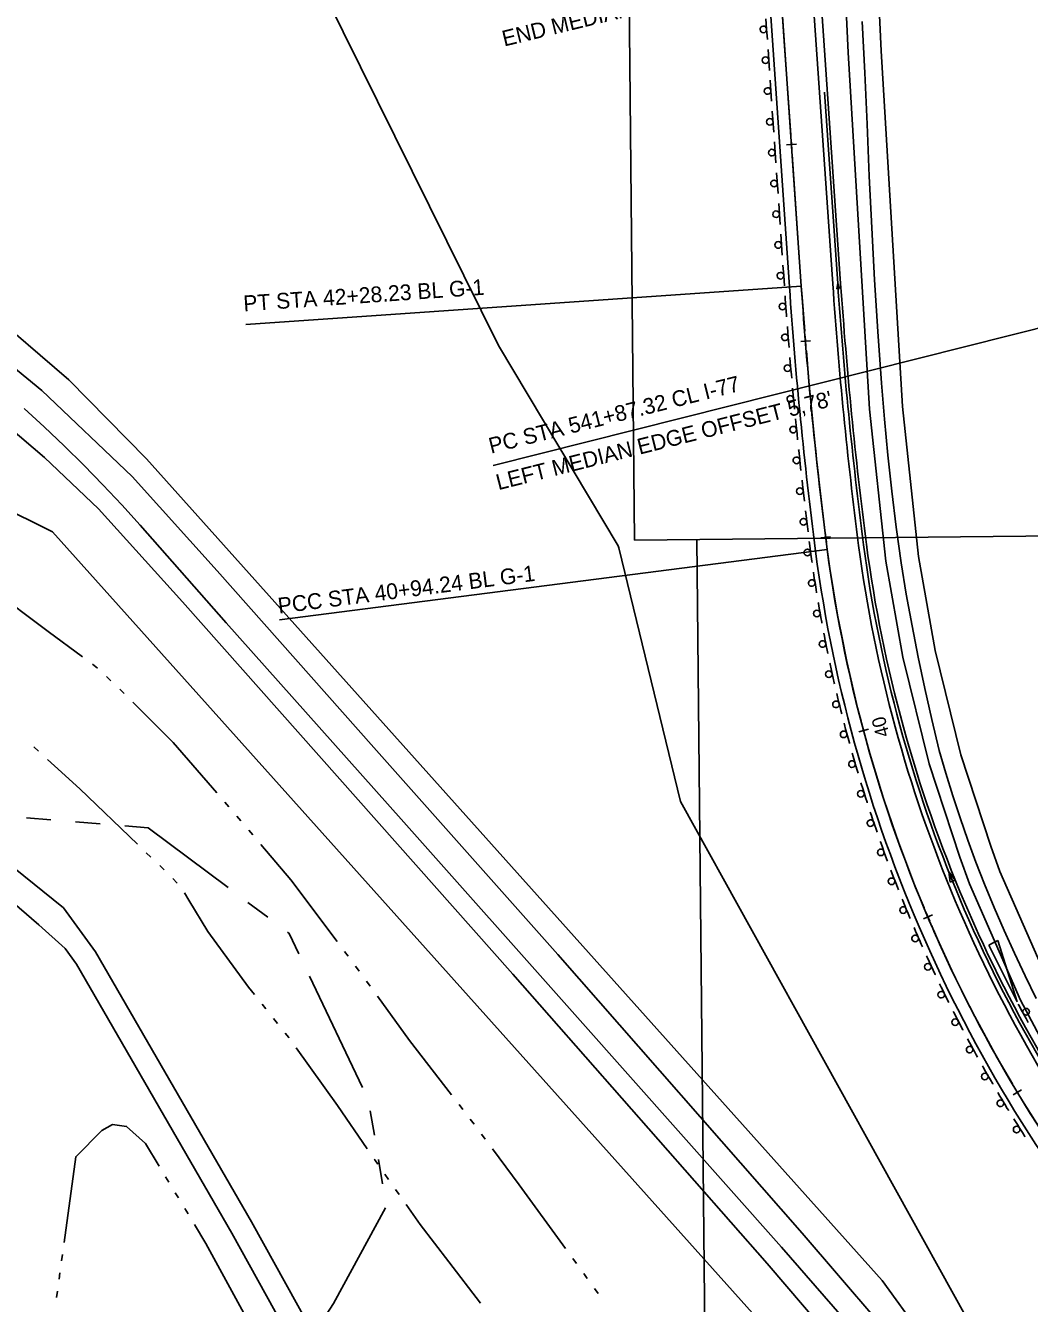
# Model space of a CAD drawing. Extents: x -25029 to 2274964, y -81170 to 687028.
# Drawn here: x -5693 to -5184, y -63899 to -63252 of the extents above; entities that cross this region are included whole.
import ezdxf

# ---------------------------------------------------------------- set-up
doc = ezdxf.new("R2010")
doc.units = 0
for name, color, linetype in [('81911BEA - RW_X_Fee_RW', 7, 'Continuous'), ('Default', 7, 'Continuous'), ('DIVISIONS', 7, 'Continuous'), ('GE_X_CL_2000', 7, 'Continuous'), ('INTERSTATE', 7, 'Continuous'), ('ROAD', 7, 'Continuous'), ('WATER', 7, 'Continuous')]:
    doc.layers.add(name, color=color, linetype=linetype)

msp = doc.modelspace()

# ---------------------------------------------------------------- linework, layer by layer
at = {"layer": '81911BEA - RW_X_Fee_RW'}
for p, q in [((-5542.88, -63232.62), (-5453.04, -63414.15)), ((-5952.12, -63372.67), (-5678.84, -63508.47)), ((-5631.35, -63471.56), (-5258.84, -63887.38)), ((-5678.84, -63508.47), (-5305.18, -63925.58)), ((-5392.25, -63516.57), (-5361.03, -63644.94)), ((-5361.03, -63644.94), (-5215.81, -63906.78)), ((-5258.84, -63887.38), (-5128.54, -64067.14))]:
    msp.add_line(p, q, dxfattribs=at)
for points in [[(-5631.35, -63471.56), (-5670.62, -63431.55), (-5713.19, -63395.07), (-5758.75, -63362.4), (-5806.95, -63333.78), (-5857.44, -63309.41), (-5909.84, -63289.48), (-5963.76, -63274.15), (-6018.81, -63263.52), (-6074.56, -63257.67), (-6130.61, -63256.64), (-6186.55, -63260.45), (-6229.77, -63267.18)], [(-5453.04, -63414.15), (-5392.51, -63515.51), (-5392.25, -63516.57)]]:
    msp.add_lwpolyline(points, dxfattribs=at)
at = {"layer": 'Default'}
for p, q in [((-5391.07, -62814.87), (-5384.23, -63512.68)), ((-5328.22, -63060.9), (-5305.82, -63384.53)), ((-5299.84, -63384.12), (-5322.23, -63060.48)), ((-5299.84, -63384.12), (-5322.23, -63060.48)), ((-5306.27, -63059.38), (-5283.88, -63383.01)), ((-5279.89, -63382.74), (-5302.28, -63059.1)), ((-5288.08, -63286), (-5281.38, -63382.84)), ((-5307.29, -63312.59), (-5302.31, -63312.25)), ((-5304.78, -63312.38), (-5304.78, -63312.38)), ((-5299.84, -63384.12), (-5580.93, -63403.57)), ((-5299.84, -63384.12), (-5299.84, -63384.12)), ((-5280.43, -63385.39), (-5281.84, -63385.48)), ((-5134.88, -63394.16), (-5455.83, -63474.98)), ((-5300.13, -63412.16), (-5295.15, -63411.76)), ((-5297.62, -63411.98), (-5297.62, -63411.98)), ((-5384.23, -63512.68), (-4449.98, -63503.51)), ((-5352.63, -63512.37), (-5341.52, -64643.99)), ((-5289.9, -63511.52), (-5284.95, -63510.94)), ((-5287.45, -63511.19), (-5287.45, -63511.19)), ((-5286.69, -63517.44), (-5563.98, -63553)), ((-5286.69, -63517.44), (-5286.69, -63517.44)), ((-5270.67, -63609.73), (-5265.85, -63608.43)), ((-5268.31, -63609.04), (-5268.31, -63609.04)), ((-5221.88, -63684.83), (-5224.52, -63685.85)), ((-5238.03, -63704.3), (-5233.43, -63702.38)), ((-5235.71, -63703.19), (-5235.71, -63703.19)), ((-5202.68, -63716.49), (-5200.39, -63715.35)), ((-5200.39, -63715.35), (-5190.55, -63746.47)), ((-5204.96, -63717.63), (-5202.68, -63716.49)), ((-5190.55, -63746.47), (-5204.96, -63717.63)), ((-5225.25, -63727.01), (-5225.25, -63727.01)), ((-5192.6, -63793.44), (-5188.29, -63790.91)), ((-5190.44, -63792), (-5190.44, -63792))]:
    msp.add_line(p, q, dxfattribs=at)
for points in [[(-5308.24, -63262.64), (-5311.34, -63217.84)], [(-5317.36, -63254.05), (-5317.73, -63248.74)], [(-5316.99, -63259.34), (-5317.36, -63254.05)], [(-5305.14, -63307.44), (-5308.24, -63262.64)], [(-5315.91, -63274.93), (-5316.65, -63264.33)], [(-5315.2, -63285.22), (-5315.57, -63279.92)], [(-5314.84, -63290.52), (-5315.2, -63285.22)], [(-5313.76, -63306.11), (-5314.49, -63295.51)], [(-5313.04, -63316.4), (-5313.41, -63311.09)], [(-5304.63, -63314.91), (-5304.97, -63309.93)], [(-5312.68, -63321.69), (-5313.04, -63316.4)], [(-5301.35, -63362.2), (-5304.45, -63317.4)], [(-5311.6, -63337.28), (-5312.33, -63326.68)], [(-5310.89, -63347.57), (-5311.25, -63342.27)], [(-5310.52, -63352.87), (-5310.89, -63347.57)], [(-5309.44, -63368.46), (-5310.18, -63357.86)], [(-5298.04, -63406.99), (-5299.45, -63389.64), (-5299.84, -63384.12), (-5299.84, -63384.12), (-5301.35, -63362.2)], [(-5308.73, -63378.75), (-5309.1, -63373.44)], [(-5308.36, -63384.04), (-5308.73, -63378.75)], [(-5281.84, -63385.48), (-5281.38, -63382.84), (-5280.43, -63385.39)], [(-5307.24, -63399.63), (-5307.28, -63399.04), (-5307.6, -63394.76), (-5307.91, -63390.48), (-5308.01, -63389.03)], [(-5306.43, -63409.91), (-5306.62, -63407.59), (-5306.85, -63404.61)], [(-5306, -63415.2), (-5306.28, -63411.87), (-5306.43, -63409.91)], [(-5297.44, -63414.45), (-5297.84, -63409.48)], [(-5293.06, -63461.65), (-5295.99, -63432.32), (-5297.24, -63416.94)], [(-5304.66, -63430.77), (-5304.83, -63428.97), (-5305.2, -63424.69), (-5305.57, -63420.42), (-5305.59, -63420.19)], [(-5303.72, -63441.05), (-5304.05, -63437.51), (-5304.21, -63435.75)], [(-5303.22, -63446.33), (-5303.25, -63446.05), (-5303.65, -63441.78), (-5303.72, -63441.05)], [(-5301.67, -63461.88), (-5301.98, -63458.86), (-5302.41, -63454.59), (-5302.73, -63451.31)], [(-5288.01, -63506.27), (-5291.74, -63474.92), (-5293.06, -63461.65)], [(-5300.59, -63472.14), (-5300.64, -63471.66), (-5301.09, -63467.39), (-5301.15, -63466.85)], [(-5300.01, -63477.41), (-5300.18, -63475.93), (-5300.59, -63472.14)], [(-5298.25, -63492.94), (-5298.74, -63488.71), (-5299.23, -63484.45), (-5299.46, -63482.38)], [(-5297.03, -63503.18), (-5297.24, -63501.5), (-5297.67, -63497.91)], [(-5296.39, -63508.45), (-5296.72, -63505.75), (-5297.03, -63503.18)], [(-5287.13, -63513.71), (-5287.72, -63508.75)], [(-5294.38, -63523.95), (-5294.46, -63523.39), (-5294.78, -63521), (-5295.11, -63518.62), (-5295.11, -63518.56), (-5295.12, -63518.52), (-5295.66, -63514.27), (-5295.77, -63513.41)], [(-5279.53, -63560.49), (-5281.47, -63550.73), (-5285.34, -63527.11), (-5286.69, -63517.44), (-5286.84, -63516.18)], [(-5292.87, -63534.15), (-5293.06, -63532.92), (-5293.42, -63530.53), (-5293.66, -63528.9)], [(-5292.04, -63539.4), (-5292.31, -63537.67), (-5292.69, -63535.29), (-5292.87, -63534.15)], [(-5289.36, -63554.79), (-5289.46, -63554.28), (-5289.89, -63551.91), (-5290.31, -63549.54), (-5290.73, -63547.17), (-5291.14, -63544.8), (-5291.22, -63544.33)], [(-5287.42, -63564.92), (-5287.65, -63563.74), (-5288.12, -63561.38), (-5288.44, -63559.7)], [(-5269.55, -63604.26), (-5271.37, -63597.51), (-5276.81, -63574.2), (-5279.53, -63560.49)], [(-5286.36, -63570.12), (-5286.7, -63568.46), (-5287.18, -63566.1), (-5287.42, -63564.92)], [(-5283.03, -63585.39), (-5283.13, -63584.93), (-5283.66, -63582.58), (-5284.19, -63580.23), (-5284.71, -63577.88), (-5285.22, -63575.53), (-5285.33, -63575.02)], [(-5280.64, -63595.43), (-5280.92, -63594.3), (-5281.48, -63591.96), (-5281.89, -63590.26)], [(-5279.36, -63600.58), (-5279.77, -63598.98), (-5280.35, -63596.64), (-5280.64, -63595.43)], [(-5275.37, -63615.68), (-5275.49, -63615.28), (-5276.12, -63612.95), (-5276.75, -63610.63), (-5277.37, -63608.3), (-5277.98, -63605.97), (-5278.12, -63605.42)], [(-5267.61, -63611.49), (-5268.91, -63606.67)], [(-5253.64, -63656.78), (-5258.17, -63643.51), (-5265.16, -63620.62), (-5266.96, -63613.9)], [(-5272.56, -63625.61), (-5272.87, -63624.54), (-5273.54, -63622.23), (-5274.03, -63620.5)], [(-5271.06, -63630.7), (-5271.52, -63629.17), (-5272.2, -63626.86), (-5272.56, -63625.61)], [(-5266.42, -63645.62), (-5266.54, -63645.27), (-5267.27, -63642.97), (-5268, -63640.68), (-5268.72, -63638.38), (-5269.43, -63636.08), (-5269.61, -63635.49)], [(-5263.18, -63655.42), (-5263.53, -63654.41), (-5264.29, -63652.13), (-5264.87, -63650.38)], [(-5261.46, -63660.44), (-5261.97, -63658.97), (-5262.75, -63656.69), (-5263.18, -63655.42)], [(-5237.66, -63698.74), (-5241.93, -63688.53), (-5250.43, -63666.16), (-5253.64, -63656.78)], [(-5256.19, -63675.15), (-5256.3, -63674.84), (-5257.14, -63672.58), (-5257.96, -63670.32), (-5258.78, -63668.05), (-5259.59, -63665.79), (-5259.81, -63665.16)], [(-5252.53, -63684.79), (-5252.9, -63683.85), (-5253.76, -63681.6), (-5254.43, -63679.83)], [(-5224.52, -63685.85), (-5225.2, -63680.53), (-5221.88, -63684.83)], [(-5250.6, -63689.74), (-5251.15, -63688.33), (-5252.03, -63686.09), (-5252.53, -63684.79)], [(-5244.69, -63704.2), (-5244.8, -63703.94), (-5245.73, -63701.72), (-5246.65, -63699.5), (-5247.57, -63697.27), (-5248.47, -63695.04), (-5248.74, -63694.38)], [(-5234.77, -63705.64), (-5236.7, -63701.04)], [(-5240.62, -63713.68), (-5241.01, -63712.8), (-5241.97, -63710.59), (-5242.74, -63708.8)], [(-5214.64, -63748.55), (-5222.72, -63732.37), (-5232.69, -63710.61), (-5233.81, -63707.94)], [(-5238.48, -63718.54), (-5239.07, -63717.2), (-5240.04, -63715), (-5240.62, -63713.68)], [(-5231.95, -63732.74), (-5232.05, -63732.53), (-5233.08, -63730.35), (-5234.09, -63728.17), (-5235.1, -63725.98), (-5236.11, -63723.79), (-5236.42, -63723.1)], [(-5227.48, -63742.03), (-5227.88, -63741.21), (-5228.94, -63739.04), (-5229.8, -63737.25)], [(-5225.12, -63746.79), (-5225.75, -63745.53), (-5226.82, -63743.37), (-5227.48, -63742.03)], [(-5187.5, -63752.21), (-5188.28, -63750.75), (-5189.39, -63748.67), (-5189.99, -63747.52)], [(-5218, -63760.69), (-5218.08, -63760.53), (-5219.2, -63758.4), (-5220.31, -63756.26), (-5221.41, -63754.12), (-5222.51, -63751.98), (-5222.88, -63751.26)], [(-5192.97, -63787.87), (-5200.62, -63774.82), (-5212.02, -63753.78), (-5214.64, -63748.55)], [(-5184.96, -63756.88), (-5186.04, -63754.9), (-5187.16, -63752.82), (-5187.5, -63752.21)], [(-5213.12, -63769.79), (-5213.54, -63769.02), (-5214.69, -63766.9), (-5215.65, -63765.11)], [(-5210.57, -63774.44), (-5211.23, -63773.25), (-5212.39, -63771.14), (-5213.12, -63769.79)], [(-5202.85, -63788.02), (-5202.91, -63787.9), (-5204.12, -63785.82), (-5205.32, -63783.74), (-5206.52, -63781.65), (-5207.71, -63779.55), (-5208.13, -63778.8)], [(-5197.59, -63796.9), (-5198.01, -63796.19), (-5199.25, -63794.13), (-5200.31, -63792.33)], [(-5189.18, -63794.33), (-5191.71, -63790.02)], [(-5194.83, -63801.44), (-5195.52, -63800.31), (-5196.77, -63798.25), (-5197.59, -63796.9)], [(-5163.28, -63834.02), (-5175.73, -63815.7), (-5187.89, -63796.46)], [(-5186.53, -63814.67), (-5186.58, -63814.6), (-5187.88, -63812.57), (-5189.17, -63810.54), (-5190.45, -63808.5), (-5191.73, -63806.46), (-5192.21, -63805.69)]]:
    msp.add_lwpolyline(points, dxfattribs=at)
for centre in [(-5317.95, -63269.75), (-5315.79, -63300.92), (-5313.63, -63332.1), (-5311.47, -63363.27), (-5309.29, -63394.45), (-5306.79, -63425.63), (-5303.87, -63456.76), (-5300.52, -63487.85), (-5296.75, -63518.91), (-5291.95, -63549.86), (-5285.83, -63580.57), (-5278.38, -63610.99), (-5269.63, -63641.06), (-5259.59, -63670.73), (-5248.28, -63699.93), (-5235.72, -63728.63), (-5221.94, -63756.75), (-5206.95, -63784.25), (-5190.8, -63811.08)]:
    msp.add_circle(centre, 1.67, dxfattribs=at)
for centre, radius, start, end in [((-5319.02, -63254.16), 1.67, 3.95844, 183.95844), ((-5319.02, -63254.16), 1.67, 183.95844, 3.95844), ((-5316.87, -63285.33), 1.67, 3.95844, 183.95844), ((-5316.87, -63285.33), 1.67, 183.95844, 3.95844), ((-5314.71, -63316.51), 1.67, 3.95844, 183.95844), ((-5314.71, -63316.51), 1.67, 183.95844, 3.95844), ((-5312.55, -63347.69), 1.67, 3.95844, 183.95844), ((-5312.55, -63347.69), 1.67, 183.95844, 3.95844), ((-5310.39, -63378.86), 1.67, 3.95844, 183.95844), ((-5310.39, -63378.86), 1.67, 183.95844, 3.95844), ((-3013.48, -63225.91), 2297.83, 183.95844, 187.30819), ((-3013.48, -63225.91), 2291.83, 183.95844, 187.30819), ((-3013.48, -63225.91), 2291.83, 183.95844, 187.30819), ((-3013.48, -63225.91), 2275.83, 183.95844, 187.30819), ((-3013.48, -63225.91), 2273.33, 183.95844, 187.30819), ((-3013.48, -63225.91), 2271.83, 183.95844, 187.30819), ((-5308.1, -63410.04), 1.67, 4.58353, 184.58353), ((-5308.1, -63410.04), 1.67, 184.58353, 4.58353), ((-5305.38, -63441.2), 1.67, 5.33147, 185.33147), ((-5305.38, -63441.2), 1.67, 185.43832, 5.43832), ((-5302.25, -63472.31), 1.67, 6.07942, 186.07942), ((-5302.25, -63472.32), 1.67, 186.18627, 6.18627), ((-5298.69, -63503.38), 1.67, 6.93422, 186.93422), ((-5298.69, -63503.38), 1.67, 186.93422, 6.93422), ((-4576.9, -63423.16), 697.52, 187.56619, 218.18036), ((-4576.9, -63423.16), 696.02, 187.56619, 218.59227), ((-4576.9, -63423.16), 722.02, 187.56619, 221.07904), ((-4576.9, -63423.16), 716.02, 187.56619, 220.90557), ((-4576.9, -63423.16), 716.02, 187.56619, 220.90557), ((-4576.9, -63423.16), 700.02, 187.56619, 218.18036), ((-5294.52, -63534.41), 1.67, 8.80806, 188.80806), ((-5294.52, -63534.41), 1.67, 188.80806, 8.80806), ((-5289.05, -63565.25), 1.67, 11.28312, 191.28312), ((-5289.05, -63565.25), 1.67, 191.28312, 11.28312), ((-5282.26, -63595.82), 1.67, 13.75818, 193.75818), ((-5282.26, -63595.82), 1.67, 193.75818, 13.75818), ((-5274.16, -63626.08), 1.67, 16.23324, 196.23324), ((-5274.16, -63626.08), 1.67, 196.23324, 16.23324), ((-5264.77, -63655.95), 1.67, 18.70831, 198.70831), ((-5264.77, -63655.95), 1.67, 198.70831, 18.70831), ((-5254.09, -63685.4), 1.67, 21.18336, 201.18336), ((-5254.09, -63685.4), 1.67, 201.18336, 21.18336), ((-5242.15, -63714.35), 1.67, 23.65842, 203.65842), ((-5242.15, -63714.35), 1.67, 203.65842, 23.65842), ((-5228.98, -63742.76), 1.67, 26.13349, 206.13349), ((-5228.98, -63742.76), 1.67, 206.13349, 26.13349), ((-5186.03, -63751.42), 1.67, 28.24043, 208.24043), ((-5186.03, -63751.41), 1.67, 208.43502, 28.43502), ((-5214.59, -63770.58), 1.67, 28.60855, 208.60855), ((-5214.59, -63770.58), 1.67, 208.60855, 28.60855), ((-5199.02, -63797.75), 1.67, 30.89322, 210.89322), ((-5199.02, -63797.76), 1.67, 211.08361, 31.08361)]:
    msp.add_arc(centre, radius, start, end, dxfattribs=at)
at = {"layer": 'DIVISIONS'}
for p, q in [((-5692.11, -63653.31), (-5679.65, -63654.3)), ((-5667.19, -63655.3), (-5654.73, -63656.29)), ((-5579.91, -63696.08), (-5569.91, -63703.58)), ((-5548.77, -63733.32), (-5522, -63789.79)), ((-5517.99, -63801.51), (-5515.93, -63813.84)), ((-5513.88, -63826.17), (-5511.82, -63838.5))]:
    msp.add_line(p, q, dxfattribs=at)
for points in [[(-5642.27, -63657.29), (-5630.39, -63658.24), (-5589.91, -63688.58)], [(-5559.91, -63711.07), (-5558.99, -63711.76), (-5554.13, -63722.02)], [(-5510.29, -63850.74), (-5536.67, -63899.1), (-5540.7, -63905.32)]]:
    msp.add_lwpolyline(points, dxfattribs=at)
at = {"layer": 'GE_X_CL_2000'}
for points in [[(-5269.03, -63250.18), (-5267.65, -63276.16), (-5266.5, -63302.15), (-5265.44, -63328.4), (-5264.18, -63354.65), (-5262.72, -63380.88), (-5261.07, -63407.1), (-5259.21, -63433.31), (-5257.76, -63451.53), (-5256.04, -63469.73), (-5254.07, -63487.9), (-5251.84, -63506.04), (-5249.34, -63524.15), (-5246.66, -63540.1), (-5243.77, -63556.02), (-5240.65, -63571.89), (-5237.32, -63587.72), (-5233.76, -63603.5), (-5230, -63619.23), (-5226.68, -63630.66), (-5223.15, -63642.04), (-5219.43, -63653.34), (-5215.5, -63664.58), (-5211.38, -63675.75), (-5207.06, -63686.84), (-5202.23, -63698.58), (-5197.19, -63710.24), (-5191.95, -63721.8), (-5186.51, -63733.27), (-5180.87, -63744.64)], [(-5693.26, -63445.98), (-5683.03, -63455.38), (-5672.96, -63464.97), (-5663.07, -63474.74), (-5653.35, -63484.68), (-5643.81, -63494.8), (-5634.46, -63505.08), (-5590.87, -63554.63), (-5502.4, -63653.92), (-5413.09, -63754.25), (-5309.83, -63870.66), (-5249.59, -63939.69)]]:
    msp.add_lwpolyline(points, dxfattribs=at)
at = {"layer": 'INTERSTATE'}
for points in [[(-5282.48, -63129.59), (-5276.04, -63265.91), (-5265.21, -63446.39), (-5257.07, -63523.29), (-5248.45, -63571.98), (-5235.02, -63625.91), (-5219.63, -63673.11), (-5214.75, -63686.6), (-5188.92, -63745.53), (-5164.98, -63790.27), (-5137.85, -63832.36), (-5119.01, -63860.12), (-5098.85, -63886.17), (-5037.74, -63955.17), (-4979.84, -64019.41), (-4908.46, -64094.4), (-4831.98, -64179.46), (-4784.97, -64233.42), (-4757.15, -64269.17), (-4748.36, -64280.92)], [(-4748.36, -64253.3), (-4772.09, -64222.81), (-4819.49, -64168.4), (-4896.21, -64083.07), (-4967.6, -64008.07), (-5025.31, -63944.05), (-5085.99, -63875.52), (-5105.5, -63850.32), (-5123.94, -63823.16), (-5150.59, -63781.8), (-5173.9, -63738.24), (-5199.25, -63680.4), (-5203.86, -63667.68), (-5218.98, -63621.3), (-5232.13, -63568.5), (-5240.55, -63520.95), (-5248.58, -63445.02), (-5259.38, -63265.02), (-5265.82, -63128.73)]]:
    msp.add_lwpolyline(points, dxfattribs=at)
at = {"layer": 'ROAD'}
for points in [[(-5684.27, -63437), (-5717.64, -63409.58), (-5761.71, -63378.22), (-5811.45, -63349.35), (-5837.29, -63336.42), (-5889.47, -63314.3), (-5938.36, -63299.84), (-5984.63, -63288.13), (-6034.89, -63281.03), (-6086.16, -63276.42), (-6125.53, -63276.26)], [(-5682.85, -63470.88), (-5732.47, -63428.61), (-5774.78, -63398.51), (-5822.91, -63370.57), (-5847.4, -63358.32), (-5897.62, -63337.03), (-5944.74, -63323.1), (-5989.29, -63311.82), (-6037.65, -63304.99), (-6087.29, -63300.52), (-6124.81, -63300.37)], [(-5684.27, -63437), (-5638.61, -63480.45), (-5595.53, -63528.19), (-5516.15, -63617.6), (-5423.14, -63722.43), (-5299.33, -63863.47), (-5243.23, -63928.92), (-5215.48, -63963.66), (-5193.98, -63992.19), (-5169.91, -64027.29), (-5139.16, -64075.96), (-5099.09, -64141.08), (-5024.25, -64264.78), (-4957.52, -64372.77), (-4932.76, -64411.22), (-4921.66, -64426.44)], [(-5673.35, -63698.75), (-5698.64, -63678.46), (-5723.39, -63662.62), (-5728.35, -63660.2), (-5745.48, -63651.84), (-5798.19, -63635.25), (-5807.39, -63632.41), (-5814.65, -63628.86), (-5826.23, -63621.49), (-5835.54, -63614.06), (-5903.92, -63550.99), (-5950.12, -63502.87), (-5963.02, -63489.87), (-5971.65, -63482.13), (-5985.33, -63473.76), (-5989.18, -63471.95), (-5995.49, -63469.22), (-6003.58, -63467.47), (-6094.73, -63445.26)], [(-5682.85, -63470.88), (-5655.51, -63496.9), (-5613.09, -63543.91), (-5445.78, -63732.37), (-5317.13, -63878.92), (-5261.39, -63943.95), (-5234.1, -63978.11), (-5213.12, -64005.95), (-5189.6, -64040.26), (-5159.16, -64088.43), (-5119.22, -64153.36), (-5044.36, -64277.07), (-4977.46, -64385.35), (-4952.2, -64424.56), (-4937.14, -64445.21), (-4913.09, -64472.43)], [(-5652.72, -64193.51), (-5871.66, -64148.44), (-5879.17, -64142.13), (-5892.4, -64122.75), (-5895.42, -64114.66), (-5897.13, -64106.48), (-5897.47, -64100.32), (-5836.24, -63801.23), (-5812.26, -63678.58), (-5810.75, -63674.35), (-5807.83, -63669.2), (-5804.62, -63665.9), (-5796.54, -63660.48), (-5778.12, -63656.51), (-5761.11, -63658.54), (-5749.33, -63663.08), (-5739.93, -63667.22), (-5728.76, -63673.04), (-5719.56, -63678.48), (-5685.84, -63707.39), (-5672.49, -63719.43)], [(-5673.35, -63698.75), (-5657.02, -63721.05), (-5578.11, -63857.8), (-5502.56, -63994.27), (-5409.82, -64161.17), (-5340.96, -64282.78), (-5302.94, -64349.23), (-5295.16, -64364.73), (-5288.37, -64386.3), (-5285.35, -64401.86), (-5283.4, -64418.52), (-5282.73, -64436.81), (-5283.85, -64450.37), (-5314.71, -64600.69), (-5320.33, -64618.09), (-5328.54, -64636.18), (-5339.08, -64650.73), (-5351.69, -64663.56), (-5395.11, -64697.82), (-5469.69, -64748.36)], [(-5672.49, -63719.43), (-5666.69, -63727.35), (-5588.14, -63863.47), (-5512.64, -63999.86), (-5419.87, -64166.81), (-5418.47, -64169.29), (-5415.93, -64182.59), (-5415.59, -64192.45), (-5416.62, -64204.27), (-5418.8, -64211.77), (-5422.93, -64218.65), (-5428.49, -64224.35), (-5434.6, -64229.31), (-5440.73, -64232.53), (-5450.89, -64234.61), (-5471.61, -64232.28), (-5652.72, -64193.51)]]:
    msp.add_lwpolyline(points, dxfattribs=at)
at = {"layer": 'WATER'}
for p, q in [((-5656.16, -63577.42), (-5658.67, -63575.55)), ((-5649.34, -63583.84), (-5651.58, -63581.66)), ((-5642.61, -63590.36), (-5644.85, -63588.19)), ((-5685.95, -63619.5), (-5688.26, -63617.4)), ((-5589.57, -63647.65), (-5591.59, -63645.27)), ((-5583.5, -63654.8), (-5585.52, -63652.41)), ((-5577.43, -63661.94), (-5579.45, -63659.56)), ((-5629.11, -63673.09), (-5631.37, -63670.93)), ((-5622.33, -63679.56), (-5624.59, -63677.4)), ((-5615.78, -63686.26), (-5617.88, -63683.95)), ((-5529.2, -63723.36), (-5531.07, -63720.85)), ((-5523.59, -63730.86), (-5525.46, -63728.36)), ((-5518.05, -63738.43), (-5519.88, -63735.9)), ((-5570.81, -63750), (-5572.76, -63747.56)), ((-5564.95, -63757.33), (-5566.91, -63754.89)), ((-5471.18, -63800.92), (-5473.08, -63798.44)), ((-5465.45, -63808.35), (-5467.36, -63805.87)), ((-5459.86, -63815.87), (-5461.72, -63813.36)), ((-5619.97, -63837.67), (-5621.58, -63834.99)), ((-5508.81, -63836.25), (-5510.6, -63833.69)), ((-5615.12, -63845.69), (-5616.73, -63843.02)), ((-5503.42, -63843.92), (-5505.22, -63841.36)), ((-5610.27, -63853.71), (-5611.88, -63851.04)), ((-5673.87, -63874.35), (-5674.3, -63877.45)), ((-5413.6, -63878.83), (-5415.42, -63876.29)), ((-5675.14, -63883.64), (-5675.57, -63886.74)), ((-5408.15, -63886.45), (-5409.97, -63883.91)), ((-5676.41, -63892.93), (-5676.84, -63896.03)), ((-5402.69, -63894.08), (-5404.51, -63891.53))]:
    msp.add_line(p, q, dxfattribs=at)
for points in [[(-5663.69, -63571.82), (-5681.07, -63558.91), (-5710.37, -63536.95), (-5713.7, -63534.35)], [(-5595.66, -63640.52), (-5617.76, -63615.12), (-5638.15, -63594.74)], [(-5635.89, -63666.61), (-5665.01, -63638.5), (-5677.77, -63626.92), (-5681.32, -63623.7)], [(-5534.81, -63715.85), (-5558.2, -63684.57), (-5573.38, -63666.7)], [(-5576.66, -63742.68), (-5579.62, -63738.98), (-5600.28, -63710.77), (-5609.86, -63694.9), (-5612.09, -63691.27)], [(-5476.9, -63793.49), (-5498.11, -63765.96), (-5514.38, -63743.49)], [(-5559.11, -63764.66), (-5559.23, -63764.49), (-5561.05, -63762.21)], [(-5519.53, -63820.87), (-5534.68, -63798.84), (-5555.48, -63769.74)], [(-5653.85, -63811.55), (-5667.09, -63824.79), (-5673.02, -63868.16)], [(-5624.82, -63829.65), (-5631.77, -63818.15), (-5641.39, -63809.47), (-5648.57, -63808.52), (-5653.85, -63811.55)], [(-5419.1, -63871.24), (-5442.64, -63839.07), (-5456.14, -63820.89)], [(-5514.19, -63828.57), (-5515.78, -63826.31), (-5515.98, -63826.01)], [(-5462.26, -63898.97), (-5478.23, -63878.08), (-5492.71, -63859.19), (-5499.83, -63849.04)], [(-5576.7, -63913.69), (-5577.97, -63911.36), (-5601.19, -63868.72), (-5607.03, -63859.06)]]:
    msp.add_lwpolyline(points, dxfattribs=at)

# ---------------------------------------------------------------- texts
at = {"layer": 'Default'}
for s, height, rotation, p in [("END MEDIAN TAPER, LT EDGE, 4.5'", 7.9999, 13.59654, (-5450.2, -63262.86)), ('PT STA 42+28.23 BL G-1', 7.9999, 3.95845, (-5581.99, -63396.9)), ('PC STA 541+87.32 CL I-77', 7.9999, 14.13406, (-5456.89, -63468.98)), ("LEFT MEDIAN EDGE OFFSET 5,78'", 7.9999, 14.13406, (-5453.18, -63487.44)), ('PCC STA 40+94.24 BL G-1', 7.9999, 7.30821, (-5564.24, -63549.93)), ('40', 6.986, 105.05061, (-5254.99, -63611.4))]:
    msp.add_text(s, height=height, rotation=rotation, dxfattribs=at).set_placement(p)

doc.saveas('drawing.dxf')
